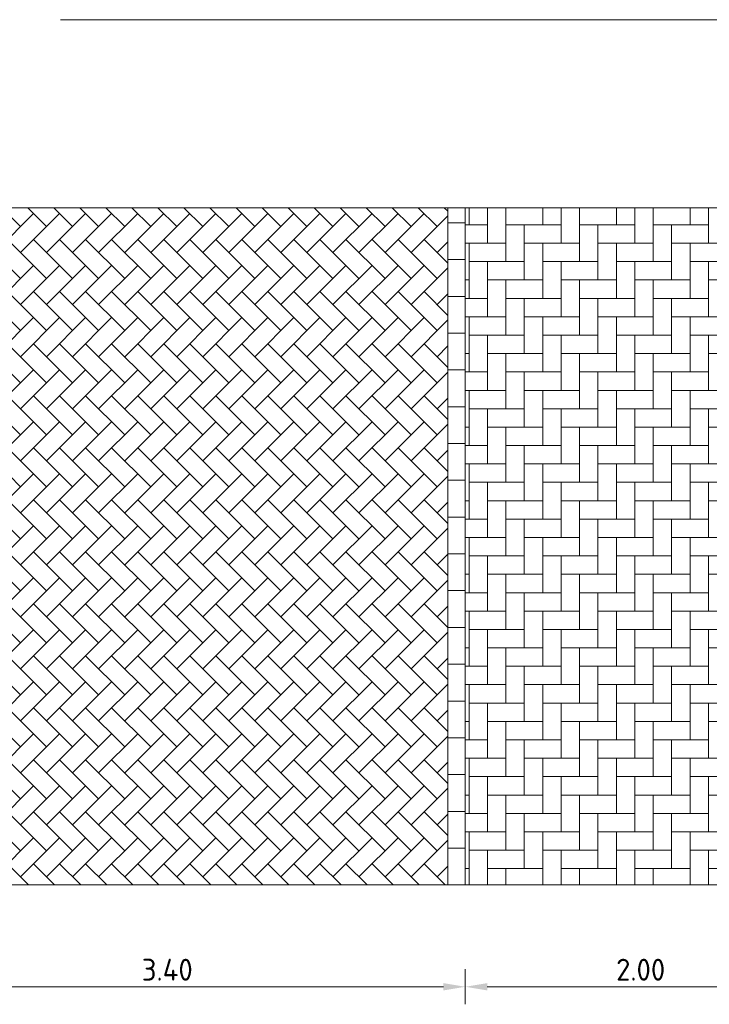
# Model space of a CAD drawing. Header units: metres. Extents: x 92403 to 95147, y 464428 to 465602.
# Tile 281 of 568: x 92439.37 to 92443.31, y 465220.66 to 465226.28. Entities that reach past the tile are written whole.
import ezdxf

# ---------------------------------------------------------------- set-up
doc = ezdxf.new("R2010")
doc.units = ezdxf.units.M
doc.linetypes.add('XX-AFBREEK', pattern=[7, 4, -1, 1, -1])
doc.layers.get('Defpoints').update_dxf_attribs({"linetype": 'CONTINUOUS'})
for name, color, linetype, lineweight in [('X-XX-AL-AFBREEKLIJN-G', 7, 'XX-AFBREEK', 18), ('X-XX-AL-M', 7, 'CONTINUOUS', 18), ('X-XX-AL-RMB - profiel', 7, 'CONTINUOUS', 9)]:
    doc.layers.add(name, color=color, linetype=linetype, lineweight=lineweight)
doc.styles.add('NLCS-ISO-M50-T25', font='NLCS-ISO.ttf', dxfattribs={"height": 0.125})
doc.dimstyles.new('NLCS-M50-T25-PIJL_L2_H1', dxfattribs={"dimscale": 0.05, "dimtxt": 2.5, "dimasz": 2.5, "dimexe": 2, "dimexo": 2, "dimgap": 0.7, "dimtad": 1, "dimzin": 0, "dimdsep": 46, "dimtxsty": 'NLCS-ISO-M50-T25', "dimcen": 2.5, "dimdle": 2, "dimclrd": 256, "dimclre": 256, "dimclrt": 256, "dimadec": 1, "dimazin": 0, "dimtfac": 1, "dimtdec": 3, "dimtofl": 0, "dimtmove": 0, "dimatfit": 3, "dimfxl": 2, "dimfxlon": 1, "dimtfillclr": 256, "dimtolj": 1, "dimtzin": 0, "dimlwd": -1, "dimlwe": -1, "dimarcsym": 0})

# ---------------------------------------------------------------- blocks, each defined once
blk = doc.blocks.new('*D148')
at = {"layer": 'Defpoints', "color": 0, "transparency": 16777216}
for p in [(92441.9156, 465222.2162), (92443.9156, 465222.2162), (92441.9156, 465220.7611)]:
    blk.add_point(p, dxfattribs=at)
at = {"layer": 'X-XX-AL-M', "transparency": 16777216}
for p, q in [((92441.9156, 465220.8611), (92441.9156, 465220.6611)), ((92443.9156, 465220.8611), (92443.9156, 465220.6611)), ((92443.7906, 465220.7611), (92442.0406, 465220.7611))]:
    blk.add_line(p, q, dxfattribs=at)
for points in [[(92442.0406, 465220.7819), (92442.0406, 465220.7402), (92441.9156, 465220.7611)], [(92443.7906, 465220.7819), (92443.7906, 465220.7402), (92443.9156, 465220.7611)]]:
    blk.add_solid(points, dxfattribs=at)
at = {"layer": 'X-XX-AL-M', "transparency": 16777216, "insert": (92442.9156, 465220.8586), "char_height": 0.125, "attachment_point": 5, "style": 'NLCS-ISO-M50-T25'}
blk.add_mtext('\\A1;2.00', dxfattribs=at)
blk = doc.blocks.new('*D149')
at = {"layer": 'Defpoints', "color": 0, "transparency": 16777216}
for p in [(92438.5156, 465222.2162), (92441.9156, 465222.2162), (92438.5156, 465220.7611)]:
    blk.add_point(p, dxfattribs=at)
at = {"layer": 'X-XX-AL-M', "transparency": 16777216}
for p, q in [((92438.5156, 465220.8611), (92438.5156, 465220.6611)), ((92441.9156, 465220.8611), (92441.9156, 465220.6611)), ((92441.7906, 465220.7611), (92438.6406, 465220.7611))]:
    blk.add_line(p, q, dxfattribs=at)
for points in [[(92438.6406, 465220.7819), (92438.6406, 465220.7402), (92438.5156, 465220.7611)], [(92441.7906, 465220.7819), (92441.7906, 465220.7402), (92441.9156, 465220.7611)]]:
    blk.add_solid(points, dxfattribs=at)
at = {"layer": 'X-XX-AL-M', "transparency": 16777216, "insert": (92440.2156, 465220.8586), "char_height": 0.125, "attachment_point": 5, "style": 'NLCS-ISO-M50-T25'}
blk.add_mtext('\\A1;3.40', dxfattribs=at)

msp = doc.modelspace()

# ---------------------------------------------------------------- hatches: boundary and pattern name
at = {"layer": 'X-XX-AL-RMB - profiel', "ltscale": 0.1, "true_color": 0x794e4e}
h = msp.add_hatch(dxfattribs=at)
h.set_pattern_fill('KF-KEPER', color=27, angle=135)
h.set_pattern_definition([(135, (-20.61716, 141.77966), (-0.14849242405, 1e-17), [0.315, -0.105]), (45, (-20.76566, 141.63116), (-0.14849242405, 3e-17), [0.315, -0.105])])
h.paths.add_polyline_path([(92441.815593, 465225.208142), (92438.615593, 465225.208142), (92438.615593, 465221.342343), (92441.815593, 465221.342343)])
h = msp.add_hatch(dxfattribs=at)
h.set_pattern_fill('KF-HALFSTEENS', color=27)
h.set_pattern_definition([(0, (92441.81559, 465221.34234), (0.105, 0.105), [0.105, -0.105]), (90, (92441.81559, 465221.34234), (-0.105, 6e-18), [])])
h.paths.add_polyline_path([(92441.915593, 465225.208142), (92441.815593, 465225.208142), (92441.815593, 465221.342343), (92441.915593, 465221.342343)])
h = msp.add_hatch(dxfattribs=at)
h.set_pattern_fill('KF-KEPER', color=27, angle=90)
h.set_pattern_definition([(90, (92571.61201, 464399.9158), (-0.105, 0.105), [0.315, -0.105]), (0, (92571.40201, 464399.9158), (-0.105, 0.105), [0.315, -0.105])])
h.paths.add_polyline_path([(92443.815593, 465225.208142), (92441.915593, 465225.208142), (92441.915593, 465221.342343), (92443.815593, 465221.342343)])

# ---------------------------------------------------------------- linework, layer by layer
at = {"layer": 'X-XX-AL-AFBREEKLIJN-G', "color": 251, "flags": 128}
msp.add_lwpolyline([(92450.606402, 465226.281889), (92423.539312, 465226.281889)], dxfattribs=at)
at = {"layer": 'X-XX-AL-RMB - profiel'}
msp.add_lwpolyline([(92452.106427, 465225.208142), (92421.377967, 465225.208142), (92421.377967, 465221.342343), (92452.106427, 465221.342343)], close=True, dxfattribs=at)
at = {"layer": 'X-XX-AL-RMB - profiel', "color": 27, "true_color": 0x794e4e}
for points in [[(92441.815593, 465221.342343), (92441.815593, 465225.208142)], [(92441.915593, 465221.342343), (92441.915593, 465225.208142)]]:
    msp.add_lwpolyline(points, dxfattribs=at)

# ---------------------------------------------------------------- dimensions: what is measured, and where the dimension line sits
at = {"layer": 'X-XX-AL-M'}
for p1, p2, picture, middle in [((92441.915593, 465222.216249), (92438.515593, 465222.216249), '*D149', (92440.215593, 465220.858575)), ((92443.915593, 465222.216249), (92441.915593, 465222.216249), '*D148', (92442.915593, 465220.858575))]:
    dim = msp.add_aligned_dim(p1=p1, p2=p2, distance=1.455174, dimstyle='NLCS-M50-T25-PIJL_L2_H1', dxfattribs=at)
    dim.commit()
    dim.dimension.update_dxf_attribs({"geometry": picture, "text_midpoint": middle})

doc.saveas('drawing.dxf')
